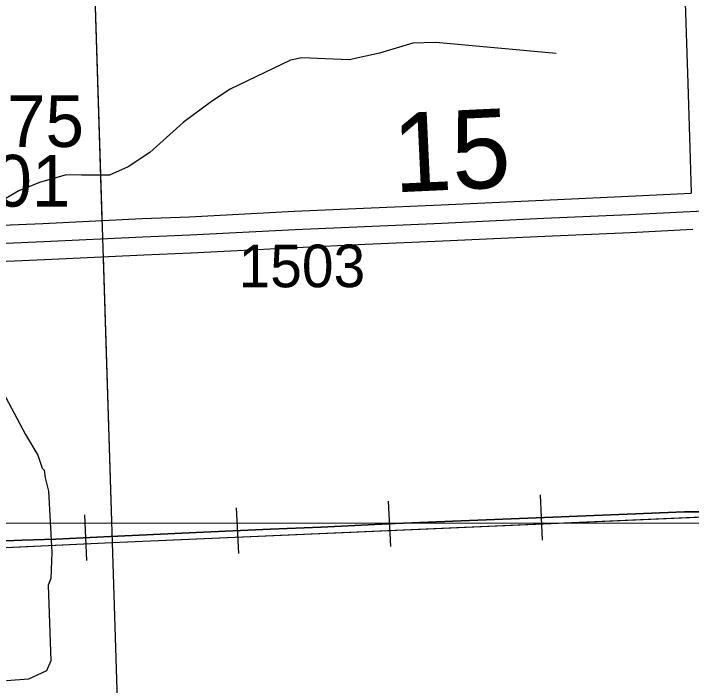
# Model space of a CAD drawing. Extents: x 128.7 to 185.5, y -21.4 to 12.6.
# Drawn here: x 155.116 to 156.23, y -10.244 to -9.139 of the extents above; entities that cross this region are included whole.
import ezdxf

# ---------------------------------------------------------------- set-up
doc = ezdxf.new("R2010")
doc.units = 0
for name, color, linetype in [('tdCoHydroRiver', 7, 'Continuous'), ('tdCoRRCL', 7, 'Continuous'), ('tdCoSecRdNmbr', 7, 'Continuous'), ('tdCoSecRteBand', 7, 'Continuous'), ('tdCoSecRteCL', 7, 'Continuous'), ('tdCoSectLine', 7, 'Continuous'), ('tdCoSectLinePart', 7, 'Continuous'), ('tdCoSectNmbr', 7, 'Continuous'), ('tdCoStrucSecCoName', 7, 'Continuous'), ('tdCoStrucSecFHWANum', 7, 'Continuous'), ('tdCoSurfAsphalt', 7, 'Continuous'), ('tdStHwyPriRefPost1', 7, 'Continuous')]:
    doc.layers.add(name, color=color, linetype=linetype)

msp = doc.modelspace()

# ---------------------------------------------------------------- linework, layer by layer
at = {"layer": 'tdCoHydroRiver'}
for points in [[(156.0077, -9.2047), (155.8098, -9.1865), (155.7719, -9.1879), (155.7173, -9.204), (155.6672, -9.2153), (155.5897, -9.2117), (155.5709, -9.2156), (155.4716, -9.2633), (155.4407, -9.2834), (155.3946, -9.3182), (155.3396, -9.3675), (155.3041, -9.3909), (155.273, -9.4046), (155.2272, -9.4047), (155.202, -9.404), (155.1582, -9.4166), (155.124, -9.4304), (155.0498, -9.4741), (155.0162, -9.5053), (154.9912, -9.5141)], [(155.0743, -9.7179), (155.1352, -9.831), (155.1553, -9.865), (155.1624, -9.8868), (155.1657, -9.8899), (155.1677, -9.9024), (155.1732, -9.9243), (155.1784, -10.0251), (155.1768, -10.0678), (155.1725, -10.079), (155.1769, -10.2036), (155.1696, -10.2196), (155.1401, -10.2333), (155.1039, -10.2362)]]:
    msp.add_lwpolyline(points, dxfattribs=at)
at = {"layer": 'tdCoRRCL'}
for p, q in [((155.9852, -10.0051), (155.9821, -9.9302)), ((155.7356, -10.0156), (155.7321, -9.9407)), ((155.4859, -10.0268), (155.4823, -9.9519)), ((155.2362, -10.0382), (155.2326, -9.9633))]:
    msp.add_line(p, q, dxfattribs=at)
for points in [[(156.2533, -9.9583), (156.2187, -9.9583), (156.1246, -9.9625), (155.9885, -9.9675), (155.8653, -9.9727), (155.7432, -9.9777), (155.621, -9.9834), (155.5376, -9.9868), (155.416, -9.9926), (155.3104, -9.9971), (155.2748, -9.9988), (155.1848, -10.0031), (155.1298, -10.0049), (155.0073, -10.0102)], [(155.0073, -10.0102), (155.1298, -10.0049), (155.1848, -10.0031), (155.2748, -9.9988), (155.3104, -9.9971), (155.416, -9.9926), (155.5376, -9.9868), (155.621, -9.9834), (155.7432, -9.9777), (155.8653, -9.9727), (155.9885, -9.9675), (156.1246, -9.9625), (156.2187, -9.9583), (156.2533, -9.9583)], [(151.3336, -10.0837), (152.242, -10.0848), (153.5148, -10.031), (154.7875, -9.9773), (156.2764, -9.9767), (156.8749, -10.0397)]]:
    msp.add_lwpolyline(points, dxfattribs=at)
at = {"layer": 'tdCoSecRteBand'}
for points in [[(154.9887, -9.4916), (155.1639, -9.4842), (155.3268, -9.4763), (155.3269, -9.4763), (155.3271, -9.4763), (155.4046, -9.4731), (155.5771, -9.4642), (155.5771, -9.4642), (155.5772, -9.4642), (155.6909, -9.459), (155.691, -9.459), (155.691, -9.459), (155.8184, -9.4536), (155.9861, -9.4457), (155.9861, -9.4457), (155.9862, -9.4457), (156.1266, -9.4395), (156.2298, -9.4343), (156.2298, -9.4337), (156.2299, -9.4337), (156.2284, -9.3779), (156.2248, -9.254), (156.2198, -9.1046)], [(156.2326, -9.4943), (156.1295, -9.4995), (156.1294, -9.4995), (156.1294, -9.4995), (155.9888, -9.5056), (155.8212, -9.5135), (155.8211, -9.5135), (155.8211, -9.5135), (155.6936, -9.519), (155.58, -9.5241), (155.4075, -9.533), (155.4074, -9.533), (155.4072, -9.533), (155.3296, -9.5362), (155.1667, -9.5441), (155.1666, -9.5441), (155.1665, -9.5441), (154.9915, -9.5515)]]:
    msp.add_lwpolyline(points, dxfattribs=at)
at = {"layer": 'tdCoSecRteCL'}
msp.add_lwpolyline([(154.1554, -9.3868), (154.2006, -9.3975), (154.2514, -9.4086), (154.3044, -9.4202), (154.4139, -9.4431), (154.565, -9.4757), (154.7162, -9.5072), (154.7944, -9.5238), (154.8215, -9.5275), (154.8607, -9.5282), (154.935, -9.525), (154.9899, -9.5215), (155.1653, -9.5141), (155.3283, -9.5062), (155.406, -9.503), (155.5786, -9.4942), (155.6923, -9.489), (155.8198, -9.4836), (155.9875, -9.4757), (156.128, -9.4695), (156.2607, -9.4628)], dxfattribs=at)
at = {"layer": 'tdCoSectLine'}
for points in [[(155.2458, -9.0058), (155.2777, -10.0091)], [(155.2777, -10.0091), (156.2773, -9.9655)], [(154.2784, -10.0557), (155.2777, -10.0091)], [(155.2777, -10.0091), (155.3093, -11.0137)]]:
    msp.add_lwpolyline(points, dxfattribs=at)
at = {"layer": 'tdCoSectLinePart'}
for points in [[(155.2458, -9.0058), (155.2609, -9.479)], [(155.2628, -9.539), (155.2777, -10.0091)], [(155.2777, -10.0091), (156.2473, -9.9668)], [(154.3043, -10.0545), (155.2777, -10.0091)], [(155.2777, -10.0091), (155.3093, -11.0137)]]:
    msp.add_lwpolyline(points, dxfattribs=at)
at = {"layer": 'tdCoSurfAsphalt'}
msp.add_lwpolyline([(154.9899, -9.5215), (155.1653, -9.5141), (155.3283, -9.5062), (155.406, -9.503), (155.5786, -9.4942), (155.6923, -9.489), (155.8198, -9.4836), (155.9875, -9.4757), (156.128, -9.4695), (156.2607, -9.4628)], dxfattribs=at)

# ---------------------------------------------------------------- texts
at = {"layer": 'tdCoSecRdNmbr'}
msp.add_text('1503', height=0.07, rotation=0.117, dxfattribs=at).set_placement((155.4855, -9.5893))
at = {"layer": 'tdCoSectNmbr'}
msp.add_text('15', height=0.13, rotation=2.6695, dxfattribs=at).set_placement((155.7417, -9.4332))
at = {"layer": 'tdCoStrucSecCoName'}
msp.add_text('T-1675', height=0.085, dxfattribs=at).set_placement((154.8711, -9.3584))
at = {"layer": 'tdCoStrucSecFHWANum'}
msp.add_text('20801', height=0.085, dxfattribs=at).set_placement((154.8928, -9.4564))
at = {"layer": 'tdStHwyPriRefPost1'}
msp.add_text('‒‒317', height=0.1, rotation=45, dxfattribs=at).set_placement((156.1453, -10.4803))

doc.saveas('drawing.dxf')
